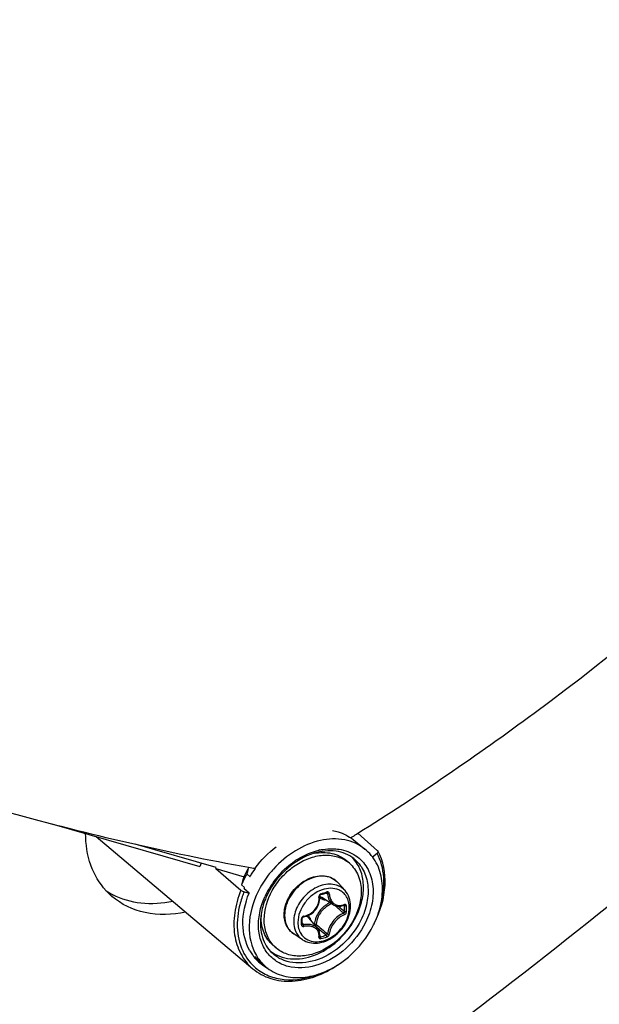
# Model space of a CAD drawing. Header units: millimetres. Extents: x 0 to 420, y 0 to 297.
# Tile 385 of 502: x 371.62 to 376.28, y 178.81 to 186.73. Entities that reach past the tile are written whole.
import ezdxf

# ---------------------------------------------------------------- set-up
doc = ezdxf.new("R2010")
doc.units = ezdxf.units.MM
doc.header["$LTSCALE"] = 23.1
doc.layers.get('0').update_dxf_attribs({"linetype": 'CONTINUOUS'})

msp = doc.modelspace()

# ---------------------------------------------------------------- linework, layer by layer
at = {"color": 7, "linetype": 'CONTINUOUS'}
for p, q in [((371.8789, 180.2623), (373.0701, 179.9184)), ((374.3275, 180.1792), (374.3398, 180.187)), ((374.3275, 180.1792), (374.3398, 180.1869)), ((374.4978, 180.0464), (374.3398, 180.187)), ((372.2352, 180.1594), (373.4946, 179.0975)), ((373.2008, 179.9114), (372.5505, 180.0992)), ((374.2804, 180.1499), (374.2883, 180.1548)), ((374.2805, 180.1498), (374.2883, 180.1547)), ((374.3002, 180.1357), (374.3954, 180.0596)), ((374.4927, 180.0248), (374.4575, 179.9943)), ((373.8523, 179.9761), (373.8533, 179.9768)), ((373.8527, 179.9749), (373.8538, 179.9756)), ((374.2707, 179.945), (374.2457, 179.9667)), ((373.1971, 179.9025), (373.2008, 179.9114)), ((373.1971, 179.9025), (373.4243, 179.8369)), ((373.1971, 179.9025), (373.3998, 179.7285)), ((373.4482, 179.8601), (373.4718, 179.8391)), ((373.4584, 179.9024), (373.455, 179.8885)), ((373.4592, 179.9044), (373.4584, 179.9024)), ((373.5134, 179.9038), (373.5141, 179.9048)), ((373.5137, 179.9036), (373.5145, 179.9046)), ((373.4049, 179.7726), (373.4285, 179.7516)), ((373.4151, 179.8149), (373.4154, 179.8159)), ((373.4718, 179.8391), (373.4724, 179.8401)), ((374.2356, 179.7251), (374.1802, 179.7876)), ((373.4291, 179.7427), (373.4218, 179.7422)), ((373.4647, 179.704), (373.4218, 179.7422)), ((373.4247, 179.7156), (373.4647, 179.704)), ((374.0331, 179.6872), (374.034, 179.6887)), ((374.034, 179.6887), (374.035, 179.69)), ((374.035, 179.69), (374.0361, 179.6912)), ((374.0361, 179.6912), (374.0373, 179.6922)), ((374.0373, 179.6922), (374.0386, 179.693)), ((374.0386, 179.693), (374.04, 179.6936)), ((374.04, 179.6936), (374.0405, 179.6938)), ((374.0405, 179.6938), (374.0554, 179.6979)), ((374.0554, 179.6979), (374.0642, 179.7005)), ((374.0642, 179.7005), (374.073, 179.703)), ((374.073, 179.703), (374.0879, 179.7074)), ((374.0847, 179.7065), (374.0959, 179.7005)), ((374.0879, 179.7074), (374.0885, 179.7076)), ((374.0885, 179.7076), (374.0895, 179.7077)), ((374.0895, 179.7077), (374.0904, 179.7077)), ((374.0904, 179.7077), (374.0912, 179.7074)), ((374.0912, 179.7074), (374.0915, 179.7073)), ((374.0207, 179.6072), (374.0254, 179.6195)), ((374.0254, 179.6195), (374.0289, 179.6321)), ((374.0289, 179.6321), (374.0313, 179.6449)), ((374.0313, 179.6449), (374.0325, 179.6578)), ((374.0317, 179.6812), (374.0318, 179.6826)), ((374.0326, 179.6707), (374.0317, 179.6812)), ((374.0318, 179.6826), (374.032, 179.6842)), ((374.032, 179.6842), (374.0325, 179.6857)), ((374.0325, 179.6857), (374.0331, 179.6872)), ((374.0325, 179.6578), (374.0326, 179.6707)), ((374.1417, 179.6113), (374.0488, 179.6689)), ((374.1416, 179.6114), (374.1453, 179.6092)), ((374.1453, 179.6092), (374.1537, 179.6051)), ((374.2293, 179.6089), (374.2284, 179.6082)), ((373.9377, 179.5243), (373.9497, 179.53)), ((373.9497, 179.53), (373.9612, 179.5368)), ((373.9612, 179.5368), (373.9721, 179.5445)), ((373.9721, 179.5445), (373.9823, 179.5532)), ((373.9823, 179.5532), (373.9918, 179.5627)), ((373.9918, 179.5627), (374.0005, 179.5729)), ((374.0005, 179.5729), (374.0082, 179.5838)), ((374.0082, 179.5838), (374.015, 179.5952)), ((374.015, 179.5952), (374.0207, 179.6072)), ((374.1537, 179.6051), (374.1626, 179.6021)), ((374.1626, 179.6021), (374.1718, 179.6)), ((374.1718, 179.6), (374.1813, 179.5989)), ((374.1813, 179.5989), (374.1911, 179.5989)), ((374.182, 179.5989), (374.1843, 179.597)), ((374.1911, 179.5989), (374.201, 179.6)), ((374.201, 179.6), (374.211, 179.6021)), ((374.211, 179.6021), (374.221, 179.6052)), ((374.221, 179.6052), (374.2284, 179.6082)), ((374.2255, 179.6071), (374.2325, 179.6034)), ((374.2284, 179.6082), (374.2297, 179.6087)), ((374.2297, 179.6087), (374.2303, 179.6087)), ((373.8922, 179.5037), (373.8925, 179.505)), ((373.8922, 179.5029), (373.8922, 179.5037)), ((373.8923, 179.4842), (373.8922, 179.5029)), ((373.8922, 179.4556), (373.8923, 179.4791)), ((373.8922, 179.4552), (373.8922, 179.4556)), ((373.8923, 179.4544), (373.8922, 179.4552)), ((373.8923, 179.4791), (373.8923, 179.4842)), ((373.8923, 179.4625), (373.9016, 179.4501)), ((373.8926, 179.4537), (373.8923, 179.4544)), ((373.8925, 179.505), (373.893, 179.5064)), ((373.8929, 179.4532), (373.8926, 179.4537)), ((373.893, 179.5064), (373.8937, 179.5078)), ((373.8937, 179.5078), (373.8946, 179.5091)), ((373.8946, 179.5091), (373.8957, 179.5104)), ((373.8957, 179.5104), (373.8969, 179.5115)), ((373.8969, 179.5115), (373.8983, 179.5124)), ((373.8983, 179.5124), (373.8997, 179.5132)), ((373.8997, 179.5132), (373.9011, 179.5138)), ((373.9011, 179.5138), (373.9026, 179.5142)), ((373.9026, 179.5142), (373.903, 179.5143)), ((373.903, 179.5143), (373.9127, 179.5162)), ((373.9127, 179.5162), (373.9253, 179.5197)), ((373.9253, 179.5197), (373.9377, 179.5243)), ((374.0138, 179.4225), (373.9438, 179.5059)), ((373.9908, 179.4552), (373.9872, 179.4542)), ((373.8942, 179.3309), (373.8244, 179.3767)), ((374.0005, 179.4384), (374.0339, 179.4101)), ((374.0186, 179.4162), (374.0139, 179.4224)), ((374.0233, 179.4084), (374.0186, 179.4162)), ((374.0271, 179.4), (374.0233, 179.4084)), ((374.0299, 179.3911), (374.0271, 179.4)), ((374.0318, 179.3818), (374.0299, 179.3911)), ((374.0327, 179.3722), (374.0318, 179.3818)), ((374.0325, 179.3623), (374.0327, 179.3722)), ((374.0317, 179.3551), (374.0325, 179.3623)), ((374.0317, 179.3546), (374.0317, 179.3551)), ((374.0317, 179.3542), (374.0317, 179.3546)), ((374.0317, 179.3543), (374.0326, 179.3534)), ((374.0317, 179.3542), (374.0317, 179.3542)), ((374.0317, 179.3542), (374.0317, 179.3541)), ((374.0317, 179.3541), (374.0317, 179.3542)), ((374.0324, 179.3613), (374.0384, 179.3531)), ((374.0324, 179.3613), (374.0351, 179.3576)), ((374.0326, 179.3534), (374.0335, 179.3529)), ((373.6815, 179.2647), (373.6565, 179.2864)), ((373.511, 179.1952), (373.586, 179.1249))]:
    msp.add_line(p, q, dxfattribs=at)
for centre, radius, start, end in [((362.2909, 199.361), 22.6455, 301.99143, 302.10835), ((374.1394, 179.567), 0.4964, 102.35584, 103.39317), ((374.4922, 180.0401), 0.00851, 28.56373, 48.41066), ((373.8326, 179.6838), 0.7977, 160.76971, 162.89348), ((374.2003, 179.4237), 0.6529, 122.20852, 124.48306), ((374.1043, 179.7528), 0.2542, 49.1138, 56.51182), ((374.093, 179.7905), 0.2832, 42.60205, 45.66151), ((374.0921, 179.7897), 0.2844, 41.99938, 42.60345), ((374.1059, 179.4803), 0.7594, 149.99258, 157.36295), ((373.9881, 179.5876), 0.6165, 149.08064, 157.71362), ((373.9905, 179.5844), 0.6199, 149.14201, 156.08799), ((386.0552, 176.8546), 12.9603, 166.462, 166.59096), ((376.263, 195.7569), 16.0889, 259.97047, 260.16442), ((374.1646, 179.4395), 0.7998, 144.50987, 149.93806), ((374.2246, 179.3887), 0.6952, 138.04167, 152.84659), ((374.273, 179.3478), 0.8235, 138.07399, 138.89063), ((384.6175, 177.101), 11.5265, 166.38196, 166.59805), ((373.9652, 179.5961), 0.592, 156.12221, 158.30748), ((373.968, 179.5964), 0.5945, 157.76332, 158.33907), ((374.065, 179.6855), 0.1539, 50.53518, 52.38989), ((374.0652, 179.6857), 0.1537, 47.20358, 50.53486), ((374.0646, 179.6852), 0.1545, 41.53019, 47.1948), ((372.7331, 180.1057), 0.5648, 222.42086, 229.09623), ((372.6381, 180.2003), 0.5743, 235.90816, 242.20522), ((374.0986, 179.4727), 0.7258, 157.40111, 158.29077), ((374.1807, 179.412), 0.6454, 154.36202, 155.96415), ((374.1837, 179.4106), 0.6488, 153.67762, 154.36295), ((374.1866, 179.4092), 0.652, 153.18809, 153.67746), ((374.19, 179.4075), 0.6558, 152.91998, 153.18831), ((373.5105, 181.6333), 2.0045, 285.39308, 286.80749), ((374.1313, 179.502), 0.2433, 109.0389, 109.22932), ((374.0961, 179.7452), 0.0898, 224.14979, 225.13489), ((374.0963, 179.7455), 0.0901, 225.16768, 238.19258), ((374.1973, 179.4435), 0.202, 114.0645, 126.40526), ((374.1869, 179.7116), 0.1071, 290.31697, 292.26307), ((374.1857, 179.7146), 0.1103, 292.2624, 294.07545), ((374.0425, 179.4596), 0.4871, 171.30439, 173.56664), ((373.959, 179.5139), 0.3976, 177.20614, 179.9888), ((374.211, 179.4256), 0.2113, 135.09832, 148.10442), ((366.0447, 170.0372), 12.5417, 49.56104, 49.72441), ((366.7798, 170.8986), 11.4092, 49.26308, 49.56466), ((366.2012, 170.1006), 12.4061, 49.65654, 49.94798), ((372.7673, 179.5796), 1.4654, 0.00233, 0.92882), ((372.8159, 179.5796), 1.4168, 359.05537, 0.00295), ((372.769, 179.5787), 1.4783, 0.0024, 0.92888), ((372.8181, 179.5787), 1.4292, 359.05547, 0.00301), ((373.968, 179.4515), 0.5981, 178.6055, 179.44374), ((371.745, 179.4743), 2.1407, 0.00233, 0.64253), ((371.825, 179.4743), 2.0607, 359.34524, 0.00194), ((373.8895, 179.4556), 0.00271, 351.60329, 359.32144), ((373.9084, 179.4985), 0.0216, 99.06376, 106.76369), ((373.8748, 179.4479), 0.0902, 40.02572, 53.88647), ((373.8596, 179.4475), 0.1114, 16.50857, 23.3442), ((381.6567, 188.5394), 11.8794, 229.89404, 230.16205), ((373.7835, 179.7866), 0.7604, 333.67678, 335.00519), ((381.1468, 187.8317), 11.0235, 229.81565, 230.16603), ((380.7083, 187.4022), 10.3986, 230.16047, 230.51372), ((373.6636, 180.7402), 1.4368, 285.12112, 287.07727), ((373.6642, 180.7383), 1.4495, 285.13021, 287.08635), ((373.7941, 179.4258), 0.3721, 209.71234, 215.63148), ((373.809, 179.4626), 0.2831, 232.5931, 236.29001), ((373.848, 179.4569), 0.2543, 221.70798, 229.09647), ((373.785, 179.4194), 0.361, 215.64613, 220.82925), ((373.7802, 179.4152), 0.3546, 220.83361, 226.83165), ((373.836, 179.3886), 0.3635, 210.78962, 217.89205), ((373.7785, 179.4136), 0.3523, 226.84134, 227.68033), ((373.7795, 179.4148), 0.3538, 227.69256, 236.22688), ((373.8272, 179.3818), 0.3524, 217.90614, 226.79837), ((373.6729, 179.3484), 0.2319, 241.72631, 243.02772), ((373.7643, 179.3968), 0.3828, 228.01862, 229.59439), ((373.7805, 179.4162), 0.3555, 236.22655, 236.60178), ((373.783, 179.4202), 0.3603, 236.61556, 242.2743)]:
    msp.add_arc(centre, radius, start, end, dxfattribs=at)
for points, knots in [([(371.4392, 172.373), (373.0217, 173.2236), (379.2626, 177.0658), (384.6257, 182.3015), (387.9314, 186.7271)], [0, 0, 0, 0, 0.245426, 1, 1, 1, 1]), ([(374.3398, 180.1869), (374.823, 180.4906), (376.6831, 181.7598), (378.3574, 183.3066), (379.4409, 184.5915)], [0, 0, 0, 0, 0.253487, 1, 1, 1, 1]), ([(353.4105, 169.9695), (355.4863, 170.1117), (359.7227, 170.8215), (365.9259, 172.9975), (371.9491, 176.234), (375.6786, 179.0011), (377.4628, 180.5256)], [0, 0, 0, 0, 0.23396, 0.479862, 0.736111, 1, 1, 1, 1]), ([(370.828, 180.5538), (371.064, 180.4839), (371.933, 180.2369), (372.8138, 180.0283), (373.4611, 179.9139)], [0, 0, 0, 0, 0.272471, 1, 1, 1, 1]), ([(372.3161, 179.7247), (372.2625, 179.7834), (372.1768, 179.9307), (372.152, 180.0977), (372.1519, 180.1835)], [0, 0, 0, 0, 0.481016, 1, 1, 1, 1]), ([(374.1352, 180.2092), (374.1506, 180.2065), (374.2095, 180.1923), (374.265, 180.1638), (374.3002, 180.1357)], [0, 0, 0, 0, 0.25741, 1, 1, 1, 1]), ([(374.3954, 180.0596), (374.349, 180.0967), (374.2294, 180.1487), (374.0277, 180.1385), (373.8274, 180.053), (373.7117, 179.9552), (373.6603, 179.898)], [0, 0, 0, 0, 0.217034, 0.455012, 0.718891, 1, 1, 1, 1]), ([(373.5864, 179.4924), (373.5864, 179.5729), (373.6249, 179.698), (373.7224, 179.8345), (373.8183, 179.9216), (373.9272, 179.9829), (374.041, 180.0135), (374.1509, 180.01), (374.2167, 179.9833), (374.2446, 179.9649)], [0, 0, 0, 0, 0.254142, 0.391, 0.527564, 0.659013, 0.781772, 0.894694, 1, 1, 1, 1]), ([(373.9879, 180.026), (373.9088, 180.002), (373.7585, 179.9128), (373.6524, 179.7754), (373.6141, 179.698)], [0, 0, 0, 0, 0.488908, 1, 1, 1, 1]), ([(373.8533, 179.9768), (373.8669, 179.9853), (373.9208, 180.0164), (373.9795, 180.0392), (374.0244, 180.0499)], [0, 0, 0, 0, 0.258203, 1, 1, 1, 1]), ([(374.3065, 179.9824), (374.2661, 180.0146), (374.1576, 180.0575), (374.0442, 180.0431), (373.9879, 180.026)], [0, 0, 0, 0, 0.467902, 1, 1, 1, 1]), ([(373.9879, 180.0251), (374.0343, 180.0341), (374.1063, 180.0353), (374.1927, 180.0051), (374.2295, 179.9808), (374.2457, 179.9667)], [0, 0, 0, 0, 0.520291, 0.763324, 1, 1, 1, 1]), ([(374.0331, 180.0519), (374.0419, 180.0538), (374.0763, 180.0604), (374.1114, 180.0631), (374.1374, 180.0625)], [0, 0, 0, 0, 0.256535, 1, 1, 1, 1]), ([(374.1374, 180.0625), (374.1543, 180.0621), (374.2191, 180.0568), (374.2826, 180.0331), (374.3222, 180.0061)], [0, 0, 0, 0, 0.261575, 1, 1, 1, 1]), ([(374.3222, 180.0061), (374.3585, 179.9813), (374.4221, 179.9125), (374.4667, 179.7747), (374.4601, 179.6196), (374.4246, 179.5178), (374.4, 179.4681)], [0, 0, 0, 0, 0.223214, 0.459267, 0.718396, 1, 1, 1, 1]), ([(374.4727, 179.4653), (374.498, 179.5197), (374.5347, 179.6308), (374.542, 179.7995), (374.4975, 179.9506), (374.4329, 180.0297), (374.3954, 180.0596)], [0, 0, 0, 0, 0.280131, 0.539077, 0.776241, 1, 1, 1, 1]), ([(374.4726, 179.4653), (374.5205, 179.5594), (374.5809, 179.7551), (374.5442, 179.9622), (374.4997, 180.0441)], [0, 0, 0, 0, 0.531053, 1, 1, 1, 1]), ([(374.4997, 180.0441), (374.502, 180.0398), (374.4992, 180.0312), (374.4943, 180.0262), (374.4927, 180.0248)], [0, 0, 0, 0, 0.696412, 1, 1, 1, 1]), ([(374.5224, 179.6127), (374.5423, 179.6837), (374.5608, 179.8258), (374.5243, 179.9663), (374.4927, 180.0248)], [0, 0, 0, 0, 0.526031, 1, 1, 1, 1]), ([(374.2707, 179.945), (374.2859, 179.9319), (374.3136, 179.9014), (374.3546, 179.8269), (374.3658, 179.7612), (374.3658, 179.7174)], [0, 0, 0, 0, 0.238021, 0.481682, 1, 1, 1, 1]), ([(374.3262, 179.5183), (374.3462, 179.5589), (374.3767, 179.6419), (374.3897, 179.7692), (374.3674, 179.8865), (374.3278, 179.9529), (374.3034, 179.98)], [0, 0, 0, 0, 0.278014, 0.537515, 0.77657, 1, 1, 1, 1]), ([(374.3065, 179.9824), (374.3376, 179.9575), (374.391, 179.8914), (374.4264, 179.7649), (374.4178, 179.6243), (374.3852, 179.5322), (374.3629, 179.4873)], [0, 0, 0, 0, 0.222971, 0.459982, 0.719377, 1, 1, 1, 1]), ([(373.6525, 179.8892), (373.641, 179.8761), (373.5972, 179.8225), (373.5601, 179.7634), (373.5372, 179.717)], [0, 0, 0, 0, 0.252116, 1, 1, 1, 1]), ([(374.1589, 179.8075), (374.1427, 179.82), (374.1033, 179.8392), (374.0358, 179.8446), (373.9651, 179.8281), (373.897, 179.7919), (373.8366, 179.739), (373.775, 179.655), (373.7505, 179.5773), (373.7505, 179.5272)], [0, 0, 0, 0, 0.104897, 0.216899, 0.338904, 0.47012, 0.607003, 0.744549, 1, 1, 1, 1]), ([(373.7552, 179.5977), (373.7678, 179.6474), (373.8189, 179.741), (373.9042, 179.805), (373.9516, 179.8245)], [0, 0, 0, 0, 0.499995, 1, 1, 1, 1]), ([(374.1661, 179.7693), (374.1485, 179.7747), (374.1098, 179.7797), (374.0502, 179.7703), (373.9911, 179.7454), (373.9176, 179.6939), (373.8476, 179.6054), (373.8232, 179.5175), (373.8232, 179.4752)], [0, 0, 0, 0, 0.108641, 0.225762, 0.35139, 0.483442, 0.751147, 1, 1, 1, 1]), ([(373.9516, 179.8245), (373.9722, 179.833), (374.0141, 179.845), (374.0779, 179.8454), (374.136, 179.8268), (374.1675, 179.802), (374.1802, 179.7876)], [0, 0, 0, 0, 0.270574, 0.524505, 0.765155, 1, 1, 1, 1]), ([(374.2356, 179.7251), (374.2265, 179.7354), (374.2051, 179.7536), (374.1795, 179.7652), (374.1661, 179.7693)], [0, 0, 0, 0, 0.49562, 1, 1, 1, 1]), ([(372.8523, 179.6389), (372.7688, 179.6211), (372.602, 179.6089), (372.44, 179.6556), (372.3703, 179.6923)], [0, 0, 0, 0, 0.520269, 1, 1, 1, 1]), ([(373.3998, 179.7285), (373.3757, 179.6701), (373.3419, 179.5518), (373.3393, 179.3739), (373.3884, 179.2148), (373.4556, 179.1304), (373.4946, 179.0975)], [0, 0, 0, 0, 0.278742, 0.537009, 0.774893, 1, 1, 1, 1]), ([(373.4247, 179.7156), (373.4198, 179.7034), (373.4014, 179.6553), (373.3878, 179.6054), (373.3808, 179.5677)], [0, 0, 0, 0, 0.254945, 1, 1, 1, 1]), ([(373.4247, 179.7156), (373.4177, 179.7176), (373.4091, 179.7218), (373.4013, 179.7271), (373.3998, 179.7285)], [0, 0, 0, 0, 0.780934, 1, 1, 1, 1]), ([(373.4709, 179.2413), (373.4341, 179.3058), (373.3973, 179.4677), (373.4333, 179.6261), (373.4647, 179.704)], [0, 0, 0, 0, 0.469017, 1, 1, 1, 1]), ([(373.5372, 179.717), (373.4953, 179.6324), (373.4437, 179.4573), (373.4815, 179.2733), (373.5237, 179.2025)], [0, 0, 0, 0, 0.534142, 1, 1, 1, 1]), ([(373.6141, 179.698), (373.6075, 179.6846), (373.5837, 179.6319), (373.5675, 179.5756), (373.561, 179.5332)], [0, 0, 0, 0, 0.257438, 1, 1, 1, 1]), ([(374.3658, 179.7174), (374.3658, 179.6333), (374.324, 179.5029), (374.2191, 179.363), (374.1168, 179.2758), (374.0018, 179.2175), (373.8833, 179.1934), (373.7713, 179.2068), (373.7075, 179.2422), (373.6815, 179.2647)], [0, 0, 0, 0, 0.256473, 0.394543, 0.531644, 0.662632, 0.784011, 0.89531, 1, 1, 1, 1]), ([(374.0512, 179.7317), (374.0242, 179.7223), (373.9723, 179.6932), (373.8917, 179.6118), (373.8571, 179.5254), (373.8571, 179.4696)], [0, 0, 0, 0, 0.249772, 0.51087, 1, 1, 1, 1]), ([(374.0426, 179.7007), (374.0376, 179.6993), (374.0288, 179.6924), (374.0258, 179.6815), (374.0264, 179.6764)], [0, 0, 0, 0, 0.497141, 1, 1, 1, 1]), ([(374.0426, 179.7007), (374.0426, 179.6998), (374.0427, 179.6975), (374.0421, 179.6942), (374.0405, 179.6938)], [0, 0, 0, 0, 0.348, 1, 1, 1, 1]), ([(374.185, 179.7312), (374.1653, 179.7398), (374.1195, 179.7484), (374.0743, 179.7397), (374.0519, 179.7319)], [0, 0, 0, 0, 0.475924, 1, 1, 1, 1]), ([(374.0901, 179.7144), (374.0902, 179.7135), (374.0903, 179.7112), (374.0895, 179.7079), (374.0879, 179.7074)], [0, 0, 0, 0, 0.339767, 1, 1, 1, 1]), ([(374.1092, 179.7003), (374.109, 179.7048), (374.1057, 179.712), (374.097, 179.7155), (374.0923, 179.7151), (374.0901, 179.7144)], [0, 0, 0, 0, 0.502703, 0.74499, 1, 1, 1, 1]), ([(374.0959, 179.7005), (374.0958, 179.7012), (374.0952, 179.7039), (374.0933, 179.7063), (374.0915, 179.7073)], [0, 0, 0, 0, 0.264576, 1, 1, 1, 1]), ([(374.0959, 179.7005), (374.0968, 179.6822), (374.1044, 179.6476), (374.1279, 179.6199), (374.1416, 179.6114)], [0, 0, 0, 0, 0.531229, 1, 1, 1, 1]), ([(374.1092, 179.7003), (374.1069, 179.6996), (374.1024, 179.6992), (374.0978, 179.6996), (374.0959, 179.7005)], [0, 0, 0, 0, 0.5364, 1, 1, 1, 1]), ([(374.1092, 179.7003), (374.11, 179.6879), (374.1143, 179.6641), (374.1306, 179.6332), (374.1558, 179.6118), (374.1765, 179.6061), (374.1868, 179.6054)], [0, 0, 0, 0, 0.279104, 0.533854, 0.769255, 1, 1, 1, 1]), ([(374.27, 179.5888), (374.27, 179.6044), (374.2666, 179.6348), (374.2497, 179.6766), (374.2222, 179.7102), (374.1979, 179.7255), (374.185, 179.7312)], [0, 0, 0, 0, 0.267263, 0.518158, 0.759229, 1, 1, 1, 1]), ([(374.2799, 179.5999), (374.2799, 179.623), (374.2732, 179.6684), (374.2502, 179.7086), (374.2356, 179.7251)], [0, 0, 0, 0, 0.512429, 1, 1, 1, 1]), ([(372.9545, 179.5527), (372.8485, 179.5299), (372.6346, 179.5211), (372.4379, 179.6141), (372.3632, 179.6788)], [0, 0, 0, 0, 0.523161, 1, 1, 1, 1]), ([(373.6293, 179.204), (373.604, 179.2314), (373.5621, 179.2983), (373.5257, 179.462), (373.5552, 179.5942), (373.5912, 179.6749)], [0, 0, 0, 0, 0.225412, 0.465481, 1, 1, 1, 1]), ([(373.905, 179.5199), (373.9227, 179.5227), (373.9578, 179.5358), (373.9994, 179.573), (374.025, 179.6222), (374.0285, 179.659), (374.0264, 179.6764)], [0, 0, 0, 0, 0.24849, 0.504031, 0.757203, 1, 1, 1, 1]), ([(374.0264, 179.6763), (374.0278, 179.6768), (374.03, 179.6775), (374.0319, 179.6796), (374.0318, 179.6805)], [0, 0, 0, 0, 0.63264, 1, 1, 1, 1]), ([(374.0325, 179.6688), (374.0358, 179.6664), (374.0498, 179.6574), (374.066, 179.6522), (374.0784, 179.6504)], [0, 0, 0, 0, 0.245283, 1, 1, 1, 1]), ([(374.1289, 179.6193), (374.1227, 179.617), (374.098, 179.6058), (374.0758, 179.5892), (374.0614, 179.5747)], [0, 0, 0, 0, 0.242416, 1, 1, 1, 1]), ([(374.1868, 179.6054), (374.1898, 179.6052), (374.2025, 179.6051), (374.2151, 179.6079), (374.2241, 179.6112)], [0, 0, 0, 0, 0.242499, 1, 1, 1, 1]), ([(374.2307, 179.6139), (374.2307, 179.6134), (374.2307, 179.6116), (374.2302, 179.6097), (374.2293, 179.6089)], [0, 0, 0, 0, 0.296838, 1, 1, 1, 1]), ([(374.2471, 179.6027), (374.2471, 179.6067), (374.2447, 179.6134), (374.2366, 179.6158), (374.2326, 179.6147), (374.2307, 179.6139)], [0, 0, 0, 0, 0.500392, 0.734456, 1, 1, 1, 1]), ([(373.7469, 179.5329), (373.7469, 179.5382), (373.7476, 179.56), (373.7511, 179.5817), (373.7552, 179.5977)], [0, 0, 0, 0, 0.244438, 1, 1, 1, 1]), ([(373.8244, 179.3767), (373.8123, 179.3847), (373.7898, 179.4043), (373.7562, 179.455), (373.7469, 179.502), (373.7469, 179.5329)], [0, 0, 0, 0, 0.241984, 0.486768, 1, 1, 1, 1]), ([(373.881, 179.38), (373.8915, 179.3632), (373.9204, 179.3335), (373.9805, 179.3119), (374.0482, 179.315), (374.1163, 179.3409), (374.1785, 179.3864), (374.2434, 179.4641), (374.27, 179.5399), (374.27, 179.5888)], [0, 0, 0, 0, 0.105488, 0.213714, 0.331476, 0.460622, 0.598286, 0.738716, 1, 1, 1, 1]), ([(373.8942, 179.3309), (373.9113, 179.3196), (373.9511, 179.3033), (374.0167, 179.3006), (374.0835, 179.3179), (374.1466, 179.3528), (374.2017, 179.4025), (374.258, 179.481), (374.2799, 179.5532), (374.2799, 179.5999)], [0, 0, 0, 0, 0.11076, 0.226584, 0.349536, 0.479279, 0.613227, 0.747471, 1, 1, 1, 1]), ([(374.0316, 179.5372), (374.0276, 179.5306), (374.0134, 179.5047), (374.0051, 179.4752), (374.0039, 179.4534)], [0, 0, 0, 0, 0.261592, 1, 1, 1, 1]), ([(374.0773, 179.6061), (374.0694, 179.6003), (374.0395, 179.5749), (374.0162, 179.5415), (374.0049, 179.5145)], [0, 0, 0, 0, 0.251119, 1, 1, 1, 1]), ([(374.2253, 179.5435), (374.2086, 179.5374), (374.1759, 179.5181), (374.1358, 179.4775), (374.1068, 179.4294), (374.0969, 179.3937), (374.0959, 179.3768)], [0, 0, 0, 0, 0.24174, 0.507568, 0.769195, 1, 1, 1, 1]), ([(374.2306, 179.531), (374.2151, 179.5251), (374.1846, 179.5068), (374.1471, 179.4687), (374.1198, 179.4236), (374.1104, 179.3903), (374.1092, 179.3745)], [0, 0, 0, 0, 0.241461, 0.507728, 0.769702, 1, 1, 1, 1]), ([(374.2253, 179.5435), (374.2263, 179.544), (374.2304, 179.547), (374.2327, 179.5524), (374.2325, 179.5562)], [0, 0, 0, 0, 0.233629, 1, 1, 1, 1]), ([(374.2307, 179.531), (374.2309, 179.5346), (374.2293, 179.5394), (374.2261, 179.5429), (374.2253, 179.5435)], [0, 0, 0, 0, 0.766459, 1, 1, 1, 1]), ([(374.2325, 179.6034), (374.2326, 179.6039), (374.2325, 179.6059), (374.2314, 179.608), (374.2302, 179.6087)], [0, 0, 0, 0, 0.295427, 1, 1, 1, 1]), ([(374.2306, 179.531), (374.2329, 179.5319), (374.2415, 179.5373), (374.247, 179.5475), (374.2471, 179.5552)], [0, 0, 0, 0, 0.2401, 1, 1, 1, 1]), ([(374.2471, 179.6027), (374.2447, 179.6017), (374.2397, 179.6011), (374.2345, 179.602), (374.2325, 179.6034)], [0, 0, 0, 0, 0.520163, 1, 1, 1, 1]), ([(374.2471, 179.5552), (374.2447, 179.5541), (374.2396, 179.5536), (374.2345, 179.5548), (374.2325, 179.5562)], [0, 0, 0, 0, 0.516682, 1, 1, 1, 1]), ([(373.3699, 179.4573), (373.3693, 179.3913), (373.3892, 179.2624), (373.463, 179.1529), (373.5082, 179.1122)], [0, 0, 0, 0, 0.520323, 1, 1, 1, 1]), ([(373.5584, 179.5141), (373.5523, 179.4592), (373.558, 179.3517), (373.6139, 179.2575), (373.6497, 179.224)], [0, 0, 0, 0, 0.529954, 1, 1, 1, 1]), ([(373.6565, 179.2864), (373.6413, 179.2995), (373.6137, 179.33), (373.5726, 179.4045), (373.5614, 179.4702), (373.5614, 179.514)], [0, 0, 0, 0, 0.238021, 0.481682, 1, 1, 1, 1]), ([(373.6582, 179.2877), (373.6347, 179.3141), (373.5972, 179.3799), (373.5864, 179.4542), (373.5864, 179.4924)], [0, 0, 0, 0, 0.481107, 1, 1, 1, 1]), ([(374.4, 179.4681), (374.3615, 179.3901), (374.2547, 179.2506), (374.0422, 179.1174), (373.8418, 179.092), (373.7059, 179.1381), (373.6517, 179.1799), (373.6293, 179.204)], [0, 0, 0, 0, 0.278581, 0.547647, 0.785737, 0.894485, 1, 1, 1, 1]), ([(374.3629, 179.4873), (374.3275, 179.4156), (374.2299, 179.2869), (374.0358, 179.1614), (373.8521, 179.1323), (373.7243, 179.1681), (373.6718, 179.2032), (373.6497, 179.224)], [0, 0, 0, 0, 0.277344, 0.546146, 0.78549, 0.894711, 1, 1, 1, 1]), ([(373.6519, 179.2271), (373.7003, 179.1948), (373.8273, 179.1595), (374.0246, 179.2067), (374.2035, 179.3301), (374.2931, 179.4515), (374.3262, 179.5183)], [0, 0, 0, 0, 0.214357, 0.456917, 0.725312, 1, 1, 1, 1]), ([(373.7505, 179.5272), (373.7505, 179.4972), (373.7593, 179.4518), (373.7915, 179.403), (373.8129, 179.3843), (373.8244, 179.3767)], [0, 0, 0, 0, 0.517982, 0.760912, 1, 1, 1, 1]), ([(373.8232, 179.4752), (373.8232, 179.4679), (373.8246, 179.4401), (373.8316, 179.4123), (373.8404, 179.3937)], [0, 0, 0, 0, 0.261199, 1, 1, 1, 1]), ([(373.8571, 179.4696), (373.8571, 179.4534), (373.8607, 179.422), (373.873, 179.3928), (373.881, 179.38)], [0, 0, 0, 0, 0.516185, 1, 1, 1, 1]), ([(373.9021, 179.5192), (373.8975, 179.5178), (373.8893, 179.5123), (373.8855, 179.5028), (373.8855, 179.4983)], [0, 0, 0, 0, 0.515676, 1, 1, 1, 1]), ([(373.8855, 179.4983), (373.8865, 179.4985), (373.889, 179.4991), (373.8922, 179.5011), (373.8922, 179.5029)], [0, 0, 0, 0, 0.335626, 1, 1, 1, 1]), ([(373.8855, 179.4508), (373.8864, 179.4509), (373.889, 179.4515), (373.8919, 179.4534), (373.8922, 179.4552)], [0, 0, 0, 0, 0.321323, 1, 1, 1, 1]), ([(373.8855, 179.4508), (373.8855, 179.4486), (373.8864, 179.4441), (373.8926, 179.4369), (373.9004, 179.436), (373.905, 179.437)], [0, 0, 0, 0, 0.245151, 0.483798, 1, 1, 1, 1]), ([(373.8929, 179.4532), (373.8938, 179.452), (373.8966, 179.45), (373.8999, 179.4498), (373.9016, 179.4501)], [0, 0, 0, 0, 0.481798, 1, 1, 1, 1]), ([(374.0138, 179.4225), (374.0081, 179.4294), (373.9934, 179.4415), (373.9658, 179.4521), (373.9343, 179.4553), (373.9126, 179.4525), (373.9016, 179.4501)], [0, 0, 0, 0, 0.222882, 0.461558, 0.720944, 1, 1, 1, 1]), ([(373.905, 179.5199), (373.905, 179.5185), (373.9049, 179.5166), (373.9037, 179.5144), (373.903, 179.5143)], [0, 0, 0, 0, 0.650306, 1, 1, 1, 1]), ([(373.9618, 179.4916), (373.9605, 179.4948), (373.9545, 179.507), (373.9461, 179.5179), (373.9387, 179.5248)], [0, 0, 0, 0, 0.255247, 1, 1, 1, 1]), ([(374.0049, 179.5145), (374.0028, 179.5096), (373.9957, 179.4905), (373.9916, 179.4703), (373.9908, 179.4552)], [0, 0, 0, 0, 0.258896, 1, 1, 1, 1]), ([(373.9908, 179.4553), (373.9931, 179.4558), (373.9977, 179.4559), (374.0022, 179.4546), (374.0039, 179.4534)], [0, 0, 0, 0, 0.526419, 1, 1, 1, 1]), ([(373.9908, 179.4553), (373.9908, 179.4547), (373.991, 179.4523), (373.9915, 179.45), (373.9921, 179.4483)], [0, 0, 0, 0, 0.234277, 1, 1, 1, 1]), ([(373.9964, 179.4432), (373.9993, 179.4447), (374.0025, 179.4482), (374.0038, 179.4524), (374.0039, 179.4534)], [0, 0, 0, 0, 0.762591, 1, 1, 1, 1]), ([(373.8404, 179.3937), (373.8463, 179.3809), (373.8615, 179.3571), (373.8827, 179.3384), (373.8942, 179.3309)], [0, 0, 0, 0, 0.504391, 1, 1, 1, 1]), ([(373.905, 179.437), (373.9049, 179.4394), (373.9042, 179.4439), (373.9027, 179.4483), (373.9016, 179.4501)], [0, 0, 0, 0, 0.526671, 1, 1, 1, 1]), ([(374.0172, 179.4015), (374.0125, 179.4094), (373.9992, 179.424), (373.9718, 179.4373), (373.9392, 179.442), (373.9165, 179.4395), (373.905, 179.437)], [0, 0, 0, 0, 0.221381, 0.457911, 0.717649, 1, 1, 1, 1]), ([(374.0264, 179.3506), (374.0276, 179.3595), (374.0276, 179.3773), (374.0215, 179.3942), (374.0172, 179.4015)], [0, 0, 0, 0, 0.513521, 1, 1, 1, 1]), ([(374.0855, 179.3667), (374.0868, 179.367), (374.0913, 179.3689), (374.0954, 179.3732), (374.0959, 179.3768)], [0, 0, 0, 0, 0.265099, 1, 1, 1, 1]), ([(374.0901, 179.3528), (374.0925, 179.3536), (374.1014, 179.3579), (374.1087, 179.3672), (374.1092, 179.3745)], [0, 0, 0, 0, 0.257299, 1, 1, 1, 1]), ([(374.1092, 179.3746), (374.1059, 179.3734), (374.1007, 179.3736), (374.0967, 179.3761), (374.0959, 179.3768)], [0, 0, 0, 0, 0.768189, 1, 1, 1, 1]), ([(374.1758, 179.1273), (374.2063, 179.1466), (374.3233, 179.2331), (374.4166, 179.3515), (374.465, 179.4494)], [0, 0, 0, 0, 0.248714, 1, 1, 1, 1]), ([(374.0264, 179.3506), (374.0261, 179.3487), (374.0263, 179.3447), (374.0315, 179.338), (374.0386, 179.338), (374.0426, 179.3391)], [0, 0, 0, 0, 0.250198, 0.477776, 1, 1, 1, 1]), ([(374.0264, 179.3506), (374.0271, 179.3508), (374.0294, 179.3515), (374.0315, 179.3534), (374.0317, 179.3551)], [0, 0, 0, 0, 0.303916, 1, 1, 1, 1]), ([(374.0335, 179.3529), (374.0338, 179.3528), (374.0354, 179.3524), (374.0372, 179.3527), (374.0384, 179.3531)], [0, 0, 0, 0, 0.220787, 1, 1, 1, 1]), ([(374.0426, 179.3391), (374.0429, 179.3416), (374.042, 179.3466), (374.04, 179.3513), (374.0384, 179.3531)], [0, 0, 0, 0, 0.510568, 1, 1, 1, 1]), ([(374.0901, 179.3528), (374.0904, 179.3553), (374.0895, 179.3604), (374.0872, 179.365), (374.0855, 179.3667)], [0, 0, 0, 0, 0.50766, 1, 1, 1, 1]), ([(373.4946, 179.0975), (373.5364, 179.0622), (373.6389, 179.0073), (373.8168, 178.9882), (374.0032, 179.0286), (374.1199, 179.0897), (374.1756, 179.1277)], [0, 0, 0, 0, 0.225355, 0.463887, 0.722415, 1, 1, 1, 1]), ([(373.5161, 179.1053), (373.5475, 179.0786), (373.6211, 179.0344), (373.797, 178.9932), (373.9389, 179.0205), (374.0263, 179.0558)], [0, 0, 0, 0, 0.230835, 0.471533, 1, 1, 1, 1]), ([(373.5859, 179.1249), (373.6204, 179.0926), (373.7062, 179.0406), (373.8593, 179.0171), (374.0226, 179.0459), (374.126, 179.0957), (374.1758, 179.1273)], [0, 0, 0, 0, 0.224216, 0.461606, 0.720308, 1, 1, 1, 1])]:
    msp.add_open_spline(points, degree=3, knots=knots, dxfattribs=at)
for points in [[(373.5141, 179.9048), (373.561, 179.9705), (373.6184, 180.0298), (373.6826, 180.0786)], [(373.7077, 179.8535), (373.7442, 179.8942), (373.7856, 179.9309), (373.8306, 179.9619)], [(373.3808, 179.5677), (373.3746, 179.5342), (373.3709, 179.5001), (373.3701, 179.466)], [(373.5261, 179.1687), (373.5377, 179.1595), (373.5501, 179.1512), (373.5631, 179.1442)]]:
    msp.add_open_spline(points, degree=3, dxfattribs=at)

doc.saveas('drawing.dxf')
